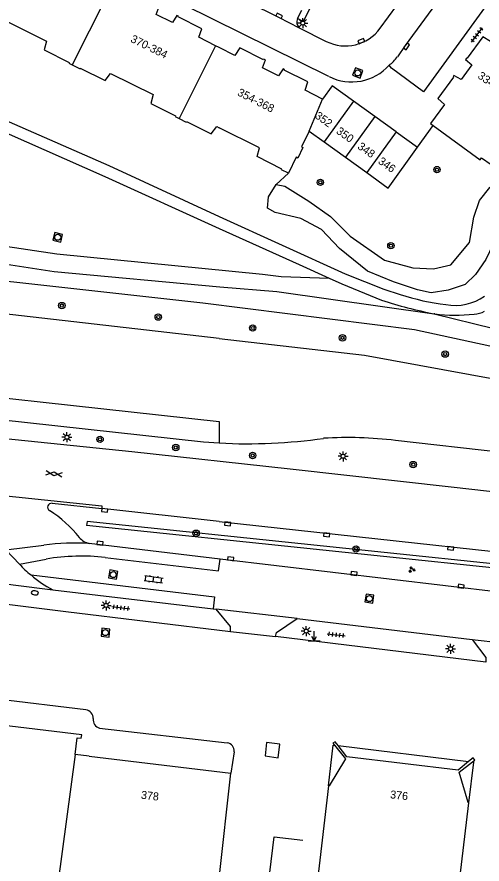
# Model space of a CAD drawing. Extents: x 132994 to 136000, y 393499 to 395512.
# Drawn here: x 133974.7 to 134032.8, y 394939.5 to 395045.3 of the extents above; entities that cross this region are included whole.
import ezdxf

# ---------------------------------------------------------------- set-up
doc = ezdxf.new("R2010")
doc.units = 0
for name, color, linetype in [('gg-afsc-hekwerk', 7, 'Continuous'), ('gg-anno-huisnummerreeks BGT', 7, 'Continuous'), ('gg-bbg-bijgebouw', 7, 'Continuous'), ('gg-bbg-hoofdgebouw', 7, 'Continuous'), ('gg-bbg-lage trafo', 7, 'Continuous'), ('gg-bbg-onder overbouw', 7, 'Continuous'), ('gg-bbg-pand overbouw', 7, 'Continuous'), ('gg-bbg-tussenscheiding', 7, 'Continuous'), ('gg-knt-onverhard', 7, 'Continuous'), ('gg-knt-verharding', 7, 'Continuous'), ('gg-knt-verharding nz', 7, 'Continuous'), ('gt-grn-groengrens', 7, 'Continuous'), ('gt-symb-boom', 7, 'Continuous'), ('gt-symb-brandkraan', 7, 'Continuous'), ('gt-symb-gesloten verharding', 7, 'Continuous'), ('gt-symb-groenvak', 7, 'Continuous'), ('gt-symb-klinker verharding', 7, 'Continuous'), ('gt-symb-kolk', 7, 'Continuous'), ('gt-symb-lichtmast', 7, 'Continuous'), ('gt-symb-markant object', 7, 'Continuous'), ('gt-symb-rioolschacht', 7, 'Continuous'), ('gt-symb-tegel verharding', 7, 'Continuous')]:
    doc.layers.add(name, color=color, linetype=linetype)

# ---------------------------------------------------------------- blocks, each defined once
blk = doc.blocks.new('gt0-KOLK')
at = {"layer": 'gt-symb-kolk'}
blk.add_lwpolyline([(0, 0), (0.37, 0), (0.37, 0.4), (-0.38, 0.4), (-0.38, 0), (0, 0)], dxfattribs=at)
blk = doc.blocks.new('gt0-TEG1')
at = {"layer": 'gt-symb-tegel verharding'}
for p, q in [((-1.13, 0), (1.12, 0)), ((-0.9, -0.25), (-0.9, 0.25)), ((-0.45, -0.25), (-0.45, 0.25)), ((0, -0.25), (0, 0.25)), ((0.45, -0.25), (0.45, 0.25)), ((0.9, -0.25), (0.9, 0.25))]:
    blk.add_line(p, q, dxfattribs=at)
blk = doc.blocks.new('gt0-RS')
at = {"layer": 'gt-symb-rioolschacht'}
blk.add_lwpolyline([(-0.5, -0.5), (0.5, -0.5), (0.5, 0.5), (-0.5, 0.5)], close=True, dxfattribs=at)
blk.add_circle((0, 0), 0.375, dxfattribs=at)
blk = doc.blocks.new('gt0-BOOM')
at = {"layer": 'gt-symb-boom'}
for radius in [0.4, 0.2]:
    blk.add_circle((0, 0), radius, dxfattribs=at)
blk = doc.blocks.new('gt0-LMAST')
at = {"layer": 'gt-symb-lichtmast'}
for p, q in [((-0.18, 0.17), (-0.45, 0.44)), ((0, 0.25), (0, 0.62)), ((0.17, 0.17), (0.44, 0.44)), ((-0.25, 0), (-0.63, 0)), ((-0.18, -0.18), (-0.45, -0.45)), ((0, -0.25), (0, -0.63)), ((0.44, -0.45), (0.17, -0.18)), ((0.25, 0), (0.62, 0))]:
    blk.add_line(p, q, dxfattribs=at)
blk.add_circle((0, 0), 0.25, dxfattribs=at)
blk = doc.blocks.new('gt0-GRVAK')
at = {"layer": 'gt-symb-groenvak'}
for p, q in [((-0.11, 0.19), (-0.23, 0.24)), ((-0.18, 0.15), (0.09, 0.15)), ((-0.09, 0.21), (-0.16, 0.32)), ((-0.05, 0.21), (-0.05, 0.39)), ((0, 0.21), (0.06, 0.32)), ((0.01, 0.19), (0.13, 0.24)), ((0.26, -0.05), (0.2, 0.06)), ((0.3, -0.05), (0.3, 0.13)), ((0.35, -0.05), (0.41, 0.06)), ((-0.25, -0.23), (-0.36, -0.18)), ((-0.32, -0.26), (-0.05, -0.26)), ((-0.23, -0.21), (-0.29, -0.1)), ((-0.18, -0.2), (-0.18, -0.02)), ((-0.14, -0.21), (-0.07, -0.1)), ((-0.12, -0.23), (0, -0.18)), ((0.24, -0.07), (0.12, -0.02)), ((0.17, -0.11), (0.44, -0.11)), ((0.37, -0.07), (0.49, -0.02))]:
    blk.add_line(p, q, dxfattribs=at)
blk = doc.blocks.new('gt0-GESVH1')
at = {"layer": 'gt-symb-gesloten verharding'}
for p, q in [((-0.99, -0.26), (0.01, 0.24)), ((0.01, -0.26), (-0.99, 0.24)), ((0.01, 0.24), (1.01, -0.26)), ((1.01, 0.24), (0.01, -0.26))]:
    blk.add_line(p, q, dxfattribs=at)
blk = doc.blocks.new('gt0-KL1')
at = {"layer": 'gt-symb-klinker verharding'}
for p, q in [((-1.15, 0.3), (1.15, 0.3)), ((-1, -0.3), (-1, 0.3)), ((-0.5, 0.3), (-0.5, 0.45)), ((0, -0.3), (0, 0.3)), ((0.5, 0.3), (0.5, 0.45)), ((1, -0.3), (1, 0.3)), ((-1.15, -0.3), (1.15, -0.3)), ((-0.5, -0.45), (-0.5, -0.3)), ((0.5, -0.45), (0.5, -0.3))]:
    blk.add_line(p, q, dxfattribs=at)
blk = doc.blocks.new('gt0-BR')
at = {"layer": 'gt-symb-brandkraan'}
for centre, radius, start, end in [((-0.24, 0), 0.206, 107.5669, 252.4331), ((0.6, -2.66), 3, 106.892, 107.5669), ((0, -0.69), 0.938, 73.108, 106.892), ((-0.6, -2.66), 3, 72.4331, 73.108), ((0.24, 0), 0.206, 287.567, 72.4331), ((0.6, 2.66), 3, 252.4331, 253.108), ((0, 0.69), 0.938, 253.108, 286.8921), ((-0.6, 2.66), 3, 286.8921, 287.567)]:
    blk.add_arc(centre, radius, start, end, dxfattribs=at)
blk = doc.blocks.new('gt0-MARKOB')
at = {"layer": 'gt-symb-markant object'}
for p, q in [((0, 0), (0, 1.2)), ((-0.75, 0), (0.75, 0)), ((0, 0), (-0.3, 0.52)), ((0, 0), (0.3, 0.52))]:
    blk.add_line(p, q, dxfattribs=at)

msp = doc.modelspace()

# ---------------------------------------------------------------- linework, layer by layer
at = {"layer": 'gg-afsc-hekwerk'}
msp.add_lwpolyline([(134001.45, 394898.26), (134006.83, 394942.85), (134010.45, 394942.43)], dxfattribs=at)
at = {"layer": 'gg-bbg-bijgebouw'}
for p, q in [((134019.43, 395032.86), (134016.76, 395034.78)), ((134022.09, 395030.95), (134019.43, 395032.86)), ((134011.23, 395031.04), (134013.1, 395029.7)), ((134022.09, 395030.95), (134024.75, 395029.03)), ((134013.1, 395029.7), (134015.76, 395027.78)), ((134015.76, 395027.78), (134018.42, 395025.86))]:
    msp.add_line(p, q, dxfattribs=at)
for points in [[(134016.76, 395034.78), (134014.1, 395036.7), (134012.9, 395035.06)], [(134018.42, 395025.86), (134021.09, 395023.94), (134024.75, 395029.03)]]:
    msp.add_lwpolyline(points, dxfattribs=at)
at = {"layer": 'gg-bbg-hoofdgebouw'}
for p, q in [((134000, 395041.49), (133999.52, 395041.73)), ((134012.9, 395035.06), (134010.72, 395036.17)), ((133983.74, 394952.92), (133982, 394953.13)), ((133983.74, 394952.92), (134001.45, 394950.83))]:
    msp.add_line(p, q, dxfattribs=at)
for points in [[(133999.52, 395041.73), (133997.42, 395042.78), (133997.8, 395043.85), (133994.85, 395045.34), (133994.89, 395045.4), (133994.71, 395045.52), (133994.14, 395044.64), (133992.12, 395045.63), (133992.47, 395046.62), (133992.26, 395046.69), (133992.24, 395046.65), (133989.31, 395048.12), (133988.64, 395047.2), (133986.19, 395048.43)], [(133968.2, 395045.87), (133969.21, 395045.36), (133969.32, 395045.58), (133972.38, 395044.05), (133973.07, 395044.96), (133978.4, 395042.29), (133978.1, 395041.19), (133981.23, 395039.62), (133981.19, 395039.55), (133981.63, 395039.33)], [(134035.39, 395044.32), (134033.88, 395042.26), (134032.91, 395042.82), (134030.96, 395040.15), (134030.91, 395040.19), (134030.77, 395040.02), (134031.55, 395039.32), (134030.23, 395037.49), (134029.31, 395038.02), (134029.2, 395037.83), (134029.25, 395037.8), (134027.29, 395035.11), (134028.11, 395034.38), (134026.37, 395031.99), (134026.7, 395031.74)], [(134010.72, 395036.17), (134011.05, 395037.2), (134008.12, 395038.67), (134008.15, 395038.73), (134007.97, 395038.85), (134007.4, 395037.96), (134005.4, 395038.98), (134005.75, 395039.96), (134005.54, 395040.03), (134005.52, 395039.98), (134002.58, 395041.44), (134001.94, 395040.52), (134000, 395041.49)], [(133981.63, 395039.33), (133982.6, 395038.84), (133982.63, 395038.92), (133985.72, 395037.36), (133986.42, 395038.27), (133991.73, 395035.61), (133991.43, 395034.51), (133994.51, 395032.96), (133994.48, 395032.89), (133994.97, 395032.64)], [(133994.97, 395032.64), (133995.87, 395032.19), (133995.91, 395032.26), (133999, 395030.71), (133999.7, 395031.62), (134000, 395031.47)], [(134008.63, 395025.8), (134007.76, 395026.23), (134007.8, 395026.31), (134004.71, 395027.86), (134005.01, 395028.96), (134000, 395031.47)], [(134011.23, 395031.04), (134010.26, 395029.09), (134010.45, 395028.99), (134009.8, 395027.69), (134009.61, 395027.78), (134008.63, 395025.8)], [(134026.7, 395031.74), (134032.57, 395027.46), (134032.76, 395027.73), (134033.95, 395026.87)], [(133982.74, 394955.17), (133982.81, 394955.61), (133960.99, 394958.23)], [(133982, 394953.13), (133982.26, 394955.23), (133982.74, 394955.17)], [(134014.85, 394954.25), (134014.47, 394954.74), (134014.19, 394954.55), (134014.39, 394954.3)], [(134031.62, 394952.21), (134031.93, 394952.45), (134031.7, 394952.73), (134031.13, 394952.26)], [(133976.23, 394910.14), (133996.48, 394907.73), (134000, 394937.65), (134001.45, 394950.83)], [(134013.65, 394949.23), (134009.07, 394909.96), (134026.5, 394907.92), (134031.17, 394947.1)]]:
    msp.add_lwpolyline(points, dxfattribs=at)
at = {"layer": 'gg-bbg-lage trafo'}
msp.add_lwpolyline([(134007.54, 394954.45), (134005.9, 394954.63), (134005.71, 394952.96), (134007.36, 394952.74), (134007.54, 394954.45)], dxfattribs=at)
at = {"layer": 'gg-bbg-onder overbouw'}
for points in [[(134014.39, 394954.3), (134015.75, 394952.61), (134013.74, 394949.22), (134013.65, 394949.23)], [(134031.13, 394952.26), (134029.83, 394951.2), (134015.93, 394952.85), (134014.85, 394954.25)], [(134031.17, 394947.1), (134031.07, 394947.15), (134029.97, 394950.93), (134031.62, 394952.21)]]:
    msp.add_lwpolyline(points, dxfattribs=at)
at = {"layer": 'gg-bbg-pand overbouw'}
msp.add_line((134014.85, 394954.25), (134031.13, 394952.26), dxfattribs=at)
for points in [[(134013.65, 394949.23), (134014.24, 394954.32), (134014.39, 394954.3)], [(134031.17, 394947.1), (134031.78, 394952.18), (134031.62, 394952.21)]]:
    msp.add_lwpolyline(points, dxfattribs=at)
at = {"layer": 'gg-bbg-tussenscheiding'}
for p, q in [((133986.19, 395048.43), (133981.63, 395039.33)), ((133999.52, 395041.73), (133994.97, 395032.64)), ((134011.23, 395031.04), (134012.9, 395035.06)), ((134016.76, 395034.78), (134013.1, 395029.7)), ((134019.43, 395032.86), (134015.76, 395027.78)), ((134022.09, 395030.95), (134018.42, 395025.86)), ((133982, 394953.13), (133976.23, 394910.14))]:
    msp.add_line(p, q, dxfattribs=at)
at = {"layer": 'gg-knt-onverhard'}
for p, q in [((134000, 395018.9), (134009.98, 395014.38)), ((134009.98, 395014.38), (134013.73, 395012.68)), ((134026.92, 395008.22), (134026.82, 395008.23))]:
    msp.add_line(p, q, dxfattribs=at)
for points in [[(133969.33, 395034.14), (133986.18, 395026.74), (134000, 395020.4)], [(133968.25, 395033.08), (133985.68, 395025.39), (134000, 395018.9)], [(133921.69, 395027), (133924.12, 395025.38), (133934.1, 395023.93), (133940.06, 395022.16), (133950.66, 395020.04), (133979.68, 395015.7), (134005.39, 395013.17), (134007.71, 395012.9), (134013.73, 395012.68)], [(133921.39, 395024.11), (133924.19, 395023.58), (133933.81, 395021.83), (133940.4, 395019.98), (133950.63, 395017.92), (133979.36, 395013.51), (134000.06, 395011.61), (134007.2, 395010.99), (134026.82, 395008.23)], [(134000, 395020.4), (134015.71, 395013.2), (134020.54, 395011.28), (134022.61, 395010.65)], [(134013.73, 395012.68), (134015.31, 395011.96), (134020.27, 395009.92)], [(134026.82, 395008.23), (134034.3, 395006.37), (134037.1, 395005.83), (134056.88, 395003.24), (134075.28, 395000.62), (134096.06, 394998.02), (134127.34, 394995.32), (134142.89, 394993.54), (134203.85, 394985.91), (134222.73, 394984.12), (134270.41, 394980.62), (134278.61, 394980.37), (134293.74, 394980.61), (134321.26, 394981.47), (134353.09, 394983.91), (134375.31, 394986.76)]]:
    msp.add_lwpolyline(points, dxfattribs=at)
for centre, radius, start, end in [((134037.38, 395062.63), 55.42, 252.0203, 259.0105), ((134031.4, 395036.64), 27.44, 251.2948, 263.5049), ((134029.47, 395015.71), 6.44, 259.5272, 304.8286), ((134029.57, 395028.8), 20.75, 262.6396, 276.2413), ((134031.39, 395012.19), 4.05, 276.1995, 295.5524)]:
    msp.add_arc(centre, radius, start, end, dxfattribs=at)
at = {"layer": 'gg-knt-verharding'}
for p, q in [((134009.77, 395045.11), (134010.3, 395046.16)), ((134009.98, 395043.96), (134013.35, 395042.27)), ((134024.75, 395029.03), (134026.7, 395031.74)), ((134050.77, 394989.12), (134022.02, 394992.39)), ((133979.12, 394984.54), (133985.32, 394983.9)), ((134000, 394982.28), (133985.32, 394983.9)), ((134000.09, 394977.57), (133983.75, 394979.52)), ((133975.03, 394976.93), (133973.33, 394978.72)), ((134058.97, 394970.54), (134000.09, 394977.57)), ((133979.2, 394973.74), (133999.23, 394971.36)), ((133980.84, 394971.02), (134001.4, 394968.51)), ((133999.23, 394971.36), (133999.61, 394971.32)), ((134009.72, 394970.12), (134031.59, 394967.53)), ((134001.4, 394968.51), (134007.03, 394967.89)), ((134033.31, 394964.7), (134007.03, 394967.89)), ((133983.33, 394958.71), (133964.48, 394960.99)), ((133985.05, 394956.45), (134000.98, 394954.61)), ((134001.86, 394953.48), (134001.45, 394950.83))]:
    msp.add_line(p, q, dxfattribs=at)
for points in [[(134020.08, 395043.92), (134026.33, 395052.47), (134033.67, 395062.61)], [(134036.77, 395060.36), (134036.56, 395060.12), (134029.55, 395050.41), (134023.23, 395041.75), (134022.24, 395040.35)], [(134042.29, 395059.14), (134025.51, 395035.97), (134021.52, 395038.9), (134021.21, 395039.29)], [(134013.7, 395037.87), (133991.95, 395048.68), (133978.48, 395055.42)], [(134000, 395005.13), (133968.7, 395008.72), (133932, 395012.53), (133926, 395013.22)], [(134000, 395005.13), (134018.14, 395003.04), (134034.76, 395000)], [(133939.21, 394998.67), (133998.02, 394992.21), (134000, 394992.08)], [(134180.89, 394969.74), (134172.4, 394970.65), (134149.12, 394973.18), (134123.56, 394976.02), (134103.93, 394978.19), (134082.14, 394980.64), (134052.1, 394983.94), (134029.32, 394986.5), (134008.83, 394988.8), (133989.05, 394990.96), (133968.36, 394993.11), (133948.05, 394995.06)], [(133947.52, 394988.04), (133970.96, 394985.7), (133985.32, 394984.2), (133985.32, 394983.9)], [(134000, 394982.28), (134056.4, 394976.1), (134058.58, 394975.83), (134090.29, 394972.27), (134176.43, 394962.76)], [(133954.66, 394974.6), (133971.54, 394972.44), (133973.5, 394971.92), (133980.84, 394971.02)], [(133972.3, 394974.62), (133974.26, 394974.36), (133979.2, 394973.74)], [(134001.4, 394968.51), (134001.4, 394969.13), (133999.61, 394971.32)], [(134007.03, 394967.89), (134007.16, 394968.39), (134009.72, 394970.12)], [(134031.59, 394967.53), (134033.3, 394965.26), (134033.31, 394964.7)]]:
    msp.add_lwpolyline(points, dxfattribs=at)
for centre, radius, start, end in [((134010.73, 395044.69), 1.05, 156.3817, 224.1577), ((134015.75, 395047.06), 5.36, 243.463, 324.0602), ((134019.11, 395042.36), 3.72, 304.4243, 327.1756), ((134016.53, 395043.48), 6.28, 243.2889, 318.2193), ((134003.55, 395059.32), 67.34, 266.9766, 278.0876), ((134016.02, 394941.76), 50.99, 83.2424, 93.3706), ((133979.06, 394984.03), 0.507, 83.2727, 235.8873), ((133971.37, 394971.6), 14.12, 37.9096, 58.327), ((133984.1, 394981.5), 2.01, 217.6829, 259.956), ((133983.12, 394984.17), 10.86, 221.8179, 232.2759), ((133984.47, 394984.43), 11.93, 227.9077, 243.7451), ((133983.19, 394957.67), 1.05, 357.3517, 82.0935), ((133985.29, 394957.48), 1.06, 172.3253, 256.9183), ((134000.79, 394953.56), 1.07, 356.0096, 79.8178)]:
    msp.add_arc(centre, radius, start, end, dxfattribs=at)
at = {"layer": 'gg-knt-verharding nz'}
for p, q in [((133973.33, 394978.72), (133978.08, 394979.3)), ((133975.03, 394976.93), (133978.38, 394977.57)), ((134009.72, 394970.12), (133999.61, 394971.32)), ((134031.59, 394967.53), (134048.81, 394965.44))]:
    msp.add_line(p, q, dxfattribs=at)
for points in [[(133984, 395056.94), (133986.71, 395055.58), (133988.68, 395054.66), (133996.04, 395050.96), (134007.4, 395045.28), (134009.98, 395043.96)], [(133928.55, 395002.52), (133952.18, 395000), (134000, 394994.78), (134000, 394992.08)], [(133985.74, 394977.78), (133999.91, 394976.09), (134000.09, 394977.57)], [(133976.48, 394975.58), (133999.4, 394972.84), (133999.23, 394971.36)]]:
    msp.add_lwpolyline(points, dxfattribs=at)
for centre, radius, start, end in [((133982.1, 394948.3), 31.26, 86.9737, 97.3888), ((133982.84, 394949.77), 28.16, 84.0852, 99.1066)]:
    msp.add_arc(centre, radius, start, end, dxfattribs=at)
at = {"layer": 'gt-grn-groengrens'}
msp.add_line((134007.08, 395024.38), (134008.63, 395025.8), dxfattribs=at)
for points in [[(133985.29, 395057.38), (133984.57, 395057.73), (133987.69, 395063.99), (134013.65, 395051.05), (134010.49, 395044.75), (134009.77, 395045.11)], [(134036.42, 395025.46), (134038.22, 395024.42), (134038.24, 395023.24), (134036.48, 395020.78), (134034.71, 395017.97), (134033.31, 395015), (134031.99, 395013.15), (134030.7, 395011.87), (134028.58, 395011.18), (134026.47, 395010.86), (134024.77, 395011.2), (134021.76, 395012.21), (134018.5, 395013.55), (134015.02, 395016.4), (134012.78, 395018.77), (134010.19, 395020.14), (134006.96, 395020.86), (134006.01, 395021.41), (134006.16, 395022.84), (134007.08, 395024.38)], [(134007.08, 395024.38), (134008.17, 395024.18), (134011.18, 395022.29), (134013.9, 395020.37), (134016.36, 395017.93), (134020.63, 395014.92), (134024.17, 395013.95), (134026.75, 395013.82), (134028.93, 395014.33), (134031.24, 395017.14), (134031.79, 395020.3), (134032.51, 395022.37), (134033.78, 395024), (134035.23, 395025.36), (134036.42, 395025.46)], [(134182.05, 394985.33), (134152.76, 394988.58), (134097.51, 394994.54), (134077.95, 394997.22), (134066.9, 394998.2), (134052.03, 395000.52), (134046.86, 395001.54), (134037.23, 395003.42), (134024.37, 395006.21), (133997.92, 395009.56), (133950.24, 395014.85), (133938.78, 395016.03)], [(134042.52, 394976.08), (133983.47, 394982.27), (133983.42, 394981.78)], [(134042.52, 394976.08), (134042.47, 394975.58), (133983.42, 394981.78)]]:
    msp.add_lwpolyline(points, dxfattribs=at)

# ---------------------------------------------------------------- block references
at = {"layer": 'gt-symb-boom'}
for p, rotation in [((134027.19, 395026.24), -134.18964697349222), ((134012.62, 395024.65), -134.1896469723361), ((134021.43, 395016.74), -134.1896469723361)]:
    msp.add_blockref('gt0-BOOM', p, dxfattribs=dict(at, rotation=rotation))
for p in [(133980.32, 395009.25), (133992.37, 395007.81), (134004.17, 395006.45), (134015.39, 395005.22), (134028.21, 395003.18), (133985.1, 394992.53), (133994.56, 394991.51), (134004.16, 394990.51), (134024.22, 394989.38), (133997.1, 394980.8), (134017.08, 394978.82)]:
    msp.add_blockref('gt0-BOOM', p, dxfattribs=at)
at = {"layer": 'gt-symb-brandkraan', "rotation": -6.890548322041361}
msp.add_blockref('gt0-BR', (133976.95, 394973.34), dxfattribs=at)
at = {"layer": 'gt-symb-gesloten verharding', "rotation": -6.257933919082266}
msp.add_blockref('gt0-GESVH1', (133979.33, 394988.23), dxfattribs=at)
at = {"layer": 'gt-symb-groenvak'}
msp.add_blockref('gt0-GRVAK', (134024.03, 394976.25), dxfattribs=at)
at = {"layer": 'gt-symb-klinker verharding', "rotation": -7.352379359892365}
msp.add_blockref('gt0-KL1', (133991.79, 394975.05), dxfattribs=at)
at = {"layer": 'gt-symb-kolk'}
for p, rotation in [((134007.4, 395045.28), -26.57226908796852), ((134017.82, 395042.12), 22.769460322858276), ((134023.23, 395041.75), -126.12585940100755), ((133985.68, 394983.85), 173.74206608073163), ((134001.05, 394982.17), 173.6851155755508), ((134013.42, 394980.8), 173.74206608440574), ((133985.06, 394979.36), -6.810724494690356), ((134028.9, 394979.1), 173.74206608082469), ((134001.41, 394977.41), -6.833672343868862), ((134016.79, 394975.56), -6.776782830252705), ((134030.19, 394973.97), -6.719879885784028)]:
    msp.add_blockref('gt0-KOLK', p, dxfattribs=dict(at, rotation=rotation))
at = {"layer": 'gt-symb-lichtmast'}
for p in [(134010.43, 395044.55), (133980.95, 394992.79), (134015.46, 394990.41), (133985.86, 394971.78), (134010.85, 394968.56), (134028.89, 394966.36)]:
    msp.add_blockref('gt0-LMAST', p, dxfattribs=at)
at = {"layer": 'gt-symb-markant object'}
msp.add_blockref('gt0-MARKOB', (134011.84, 394967.35), dxfattribs=at)
at = {"layer": 'gt-symb-rioolschacht'}
for p, rotation in [((134017.3, 395038.32), 69.59979060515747), ((133979.81, 395017.78), 166.4084395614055), ((133986.74, 394975.62), -10.366322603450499), ((134018.75, 394972.62), 171.0273733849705), ((133985.77, 394968.37), 174.20389934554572)]:
    msp.add_blockref('gt0-RS', p, dxfattribs=dict(at, rotation=rotation))
at = {"layer": 'gt-symb-tegel verharding'}
for p, rotation in [((134032.19, 395043.08), 53.370598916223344), ((133987.71, 394971.49), -6.776782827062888), ((134014.61, 394968.11), -6.257933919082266)]:
    msp.add_blockref('gt0-TEG1', p, dxfattribs=dict(at, rotation=rotation))

# ---------------------------------------------------------------- texts
at = {"layer": 'gg-anno-huisnummerreeks BGT'}
for s, rotation, p in [('370-384', 333.7, (133988.82, 395042.25)), ('334-344', 324.2, (134032.19, 395037.76)), ('354-368', 333, (134002.17, 395035.57)), ('352', 324.2, (134011.86, 395032.77)), ('350', 324.2, (134014.52, 395030.85)), ('348', 324.2, (134017.18, 395028.94)), ('346', 324.2, (134019.75, 395027.09)), ('378', 353.3, (133990.17, 394947.63)), ('376', 353.3, (134021.3, 394947.68))]:
    msp.add_text(s, height=1, rotation=rotation, dxfattribs=at).set_placement(p)

doc.saveas('drawing.dxf')
